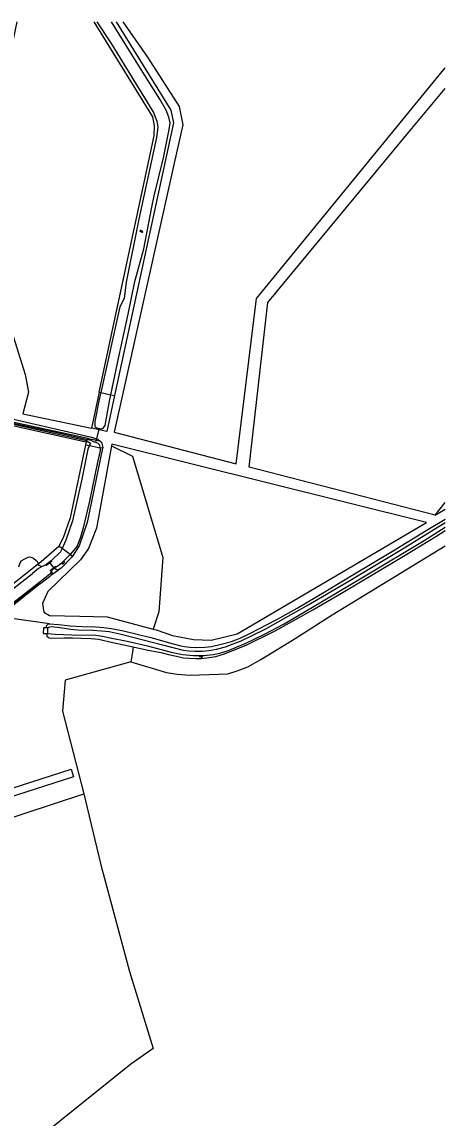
# Model space of a CAD drawing. Extents: x 133000 to 136000, y 400500 to 403500.
# Drawn here: x 135782 to 136000, y 402936 to 403500 of the extents above; entities that cross this region are included whole.
import ezdxf

# ---------------------------------------------------------------- set-up
doc = ezdxf.new("R2010")
doc.units = 0
for name, color, linetype in [('gg-afsc-muur', 7, 'Continuous'), ('gg-knt-bronhoudergrens', 7, 'Continuous'), ('gg-knt-onverhard', 7, 'Continuous'), ('gg-kntw-bovenkant insteek waterloop', 7, 'Continuous'), ('gg-kntw-kademuur', 7, 'Continuous'), ('gg-kntw-waterlijn', 7, 'Continuous'), ('gg-kwrk-duiker nz buis', 7, 'Continuous'), ('gg-kwrk-gemaal', 7, 'Continuous'), ('gt-grn-vlakafsluiter', 7, 'Continuous'), ('gt-symb-watersymbool', 7, 'Continuous')]:
    doc.layers.add(name, color=color, linetype=linetype)

# ---------------------------------------------------------------- blocks, each defined once
blk = doc.blocks.new('gt0-WA')
at = {"layer": 'gt-symb-watersymbool'}
for centre, start, end in [((-0.32, 0.02), 28.0725, 151.9275), ((0.43, 0.42), 208.0725, 331.9275), ((-0.32, -0.43), 28.0725, 151.9275), ((0.43, -0.03), 208.0725, 331.9275)]:
    blk.add_arc(centre, 0.425, start, end, dxfattribs=at)

msp = doc.modelspace()

# ---------------------------------------------------------------- linework, layer by layer
at = {"layer": 'gg-afsc-muur'}
msp.add_lwpolyline([(135803.77, 403222.72), (135804.32, 403222.03), (135803.48, 403221.25), (135802.9, 403221.91)], dxfattribs=at)
at = {"layer": 'gg-knt-bronhoudergrens'}
for points in [[(135838.38, 403170.95), (135856.81, 403165.45), (135862.21, 403164.63), (135868.86, 403164.13), (135888.32, 403164.76), (135893.02, 403166.31), (135898.55, 403168.45), (135905.27, 403172.09), (135922.82, 403183), (135942, 403195.07), (136000, 403230.65)], [(135780.7, 403219.87), (135781.26, 403221.36), (135781.96, 403222.84), (135783.82, 403223.92), (135785.65, 403224.79), (135786.42, 403224.95), (135786.87, 403224.85), (135788.29, 403224.3), (135789.76, 403223.02), (135791.04, 403221.45)], [(135839.59, 403178.66), (135839.24, 403176.06), (135838.38, 403170.95)], [(135838.38, 403170.95), (135804.53, 403161.57), (135803.3, 403145.65), (135814.13, 403103.12)], [(135814.13, 403103.12), (135815.98, 403095.86), (135822.98, 403066.52), (135837.75, 403011.67), (135849.83, 402972.2), (135838.45, 402964.01), (135785.14, 402921.14), (135744.63, 402888.29)]]:
    msp.add_lwpolyline(points, dxfattribs=at)
at = {"layer": 'gg-knt-onverhard'}
for p, q in [((135981.18, 403443.07), (136000, 403465.76)), ((135782.82, 403298.42), (135818.1, 403291.13)), ((135994.85, 403246.44), (136000, 403249.49)), ((135791.97, 403211.15), (135768.31, 403192.4))]:
    msp.add_line(p, q, dxfattribs=at)
for points in [[(135779.71, 403500), (135774.3, 403473.87), (135759.22, 403400.9), (135760.19, 403388.42), (135775.3, 403346.57), (135784.06, 403318.64), (135785.67, 403309.7), (135782.82, 403298.42)], [(135834.3, 403500), (135846.95, 403481.93), (135863.22, 403456.51), (135865.04, 403447.15), (135860.65, 403427.39), (135829.88, 403288.97)], [(135829.88, 403288.97), (135892.62, 403272.8), (135903.09, 403357.72), (136000, 403476.38)], [(135994.85, 403246.44), (135899.3, 403271.07), (135908.8, 403355.8), (135981.18, 403443.07)], [(135778.07, 403295.8), (135817.49, 403286.72), (135821.42, 403285.48), (135822.58, 403284.36)], [(135828.46, 403282.05), (135820.75, 403239.64), (135816.53, 403229.19), (135812.42, 403223.36), (135795.7, 403207.19), (135792.99, 403200.96), (135793.69, 403196.44), (135796.61, 403194.83), (135812.17, 403194.43), (135826.25, 403194.07), (135849.95, 403187.79)], [(135849.95, 403187.79), (135851.43, 403187.4), (135859.82, 403184.54), (135870.55, 403182.42), (135879.62, 403182.02), (135893.04, 403185.29), (135990.36, 403242.58), (135828.62, 403282.93), (135828.46, 403282.05)], [(135796.49, 403190.51), (135775.9, 403193.34), (135770.74, 403192), (135756.97, 403179.03), (135719.1, 403148.51), (135680.78, 403118.6), (135638.94, 403085.94), (135627.46, 403076.98), (135619.66, 403069.75), (135611.13, 403058.1), (135604.37, 403047.58), (135586.59, 403016.86), (135560.58, 402971.9), (135549.68, 402952)], [(135615.31, 403046.43), (135615.31, 403049.16), (135617.23, 403052.78), (135622.96, 403056.34), (135644.2, 403063.17), (135807.68, 403115.78), (135808.94, 403111.87), (135631.26, 403054.69), (135622.95, 403052.02), (135619.65, 403049.58), (135619.15, 403046.26), (135636.65, 402992.36)]]:
    msp.add_lwpolyline(points, dxfattribs=at)
at = {"layer": 'gg-kntw-bovenkant insteek waterloop'}
for p, q in [((135822.06, 403309.57), (135818.1, 403291.13)), ((135829.98, 403307.86), (135825.99, 403289.43)), ((135825.99, 403289.43), (135818.1, 403291.13)), ((135815.35, 403284.14), (135815.02, 403282.54)), ((135822.58, 403284.36), (135816.32, 403285.65)), ((135823.89, 403280.78), (135823.94, 403281.03)), ((135791.04, 403221.45), (135801.32, 403230.43)), ((135786.61, 403218.01), (135786.77, 403218.13)), ((135790.93, 403221.36), (135786.77, 403218.13)), ((135791.04, 403221.45), (135790.93, 403221.36)), ((135791.97, 403211.15), (135792.12, 403211.26))]:
    msp.add_line(p, q, dxfattribs=at)
for points in [[(135822.06, 403309.57), (135850.39, 403441.42), (135850.6, 403446.59), (135849.67, 403451.16), (135819.55, 403500)], [(135830.9, 403500), (135858.91, 403454.58), (135860.32, 403448.04), (135829.98, 403307.86)], [(135748.55, 403295.94), (135757.04, 403296.96), (135815.35, 403284.14)], [(135777.49, 403294.38), (135816.39, 403285.99), (135816.32, 403285.65)], [(135822.58, 403284.36), (135823.52, 403283.44), (135823.94, 403281.03)], [(135815.02, 403282.54), (135807.24, 403244.99), (135803.63, 403234.65), (135801.35, 403230.45), (135801.32, 403230.43)], [(135823.89, 403280.78), (135815.98, 403242.57), (135811.81, 403230.62), (135808.35, 403225.32)], [(135796.49, 403190.51), (135801.2, 403190.21), (135807.18, 403189.51), (135813.5, 403189.18), (135820.16, 403188.9), (135824.5, 403188.58), (135828.44, 403188.08), (135834.62, 403186.84), (135848.66, 403183.4), (135860.22, 403180.25), (135864.02, 403179.25), (135865.93, 403178.9), (135868.73, 403178.47), (135871.57, 403178.33), (135876.42, 403178.48), (135879.84, 403178.89), (135884.88, 403180.07), (135890.13, 403181.46), (135894.55, 403183.13), (135899.24, 403185.4), (135913.46, 403192.76), (135923.99, 403198.55), (135938.65, 403207.34), (135952.62, 403215.68), (135972.92, 403227.85), (135990.31, 403238.56), (136000, 403244.39)], [(135839.59, 403178.66), (135846.5, 403177.17), (135853.89, 403175.67), (135857.79, 403174.7), (135861.92, 403173.79), (135865.38, 403173.07), (135868.38, 403172.81), (135871.76, 403172.65), (135874.74, 403172.69), (135877.49, 403172.95), (135882.05, 403173.77), (135886.56, 403175.15), (135898.02, 403179.7), (135912.56, 403186.91), (135932.02, 403197.66), (135946.78, 403206.28), (135962.84, 403215.91), (135979.45, 403225.82), (135995.21, 403235.47), (136000, 403238.43)], [(135808.35, 403225.32), (135807.98, 403224.76), (135802.48, 403219.08), (135801.23, 403218.23)], [(135744.58, 403185.29), (135762.7, 403199.49), (135786.61, 403218.01)], [(135797.78, 403215.86), (135797.93, 403216.35), (135797.72, 403217.95)], [(135801.23, 403218.23), (135800.5, 403218.11), (135799.79, 403218.68), (135799.35, 403219.26)], [(135791.97, 403211.15), (135776.77, 403199.82), (135772.26, 403196.65), (135766.32, 403192.05), (135756.22, 403182.63), (135750.04, 403177.45), (135744.16, 403173.16), (135728.91, 403161.39), (135709.29, 403145.68), (135691.66, 403132.61), (135679.42, 403122.76), (135669.17, 403114.58), (135647.38, 403097.92), (135626.08, 403080.87), (135621.87, 403077.65), (135618.4, 403074.52), (135615.6, 403071.6), (135612.41, 403067.58), (135609.69, 403064.07), (135601.73, 403051.55), (135596.7, 403043.05)], [(135797.78, 403215.86), (135796.49, 403214.72), (135792.12, 403211.26)], [(135794.96, 403188.49), (135794.98, 403189.05), (135795.08, 403189.49), (135795.3, 403189.89), (135795.54, 403190.15), (135795.95, 403190.45), (135796.49, 403190.51)], [(135795.1, 403185.53), (135795.14, 403185.03), (135795.23, 403184.42), (135795.38, 403183.97), (135795.84, 403183.62), (135796.44, 403183.34), (135797.69, 403183.13), (135804.1, 403183.36), (135808.43, 403183.28), (135812.92, 403183.2), (135817.94, 403182.92), (135821.67, 403182.53), (135829.04, 403180.82), (135837.25, 403179.16), (135839.59, 403178.66)]]:
    msp.add_lwpolyline(points, dxfattribs=at)
at = {"layer": 'gg-kntw-kademuur'}
for p, q in [((135797.4, 403222.91), (135794.73, 403220.84)), ((135796.69, 403221.81), (135796.51, 403221.67)), ((135796.69, 403221.81), (135798.62, 403219.28)), ((135797.35, 403217.65), (135797.72, 403217.95)), ((135799.35, 403219.26), (135797.72, 403217.95)), ((135798.62, 403219.28), (135798.46, 403219.16)), ((135799.99, 403219.77), (135799.35, 403219.26))]:
    msp.add_line(p, q, dxfattribs=at)
for points in [[(135797.4, 403222.91), (135797.63, 403222.56), (135796.69, 403221.81)], [(135795.9, 403221.19), (135795, 403220.48), (135794.73, 403220.84)], [(135797.35, 403217.65), (135797.27, 403217.59), (135796.95, 403218), (135797.86, 403218.7)], [(135798.62, 403219.28), (135799.73, 403220.13), (135799.99, 403219.77)]]:
    msp.add_lwpolyline(points, dxfattribs=at)
at = {"layer": 'gg-kntw-waterlijn'}
for p, q in [((135799.99, 403219.77), (135802.9, 403221.91)), ((135802.9, 403221.91), (135803.77, 403222.72))]:
    msp.add_line(p, q, dxfattribs=at)
for points in [[(135820.85, 403500), (135828.28, 403488.96), (135850.08, 403453.34), (135851.75, 403448.96), (135852.23, 403445.96), (135851.59, 403440.51), (135842.51, 403398.64), (135836, 403366.13), (135834.91, 403357.7), (135832.66, 403353.52), (135822.88, 403309.39)], [(135828.17, 403308.25), (135832.22, 403327.82), (135836.96, 403349.67), (135840.45, 403366.55), (135845.13, 403383.29), (135849.15, 403404.75), (135850.39, 403410.64), (135855.16, 403430.06), (135858.17, 403444.6), (135858.55, 403448.03), (135857.87, 403451.07), (135856.52, 403454.57), (135853.23, 403460.23), (135847.97, 403468.69), (135839.46, 403482.46), (135828.49, 403500)], [(135822.88, 403309.39), (135822.29, 403306.75), (135819.85, 403294.61), (135819.94, 403291.95), (135820.95, 403291.32), (135823.15, 403290.8), (135824.05, 403290.93), (135825.11, 403292.46), (135827.48, 403304.91), (135828.17, 403308.25)], [(135815.64, 403284.6), (135814.97, 403284.83), (135757.07, 403297.56), (135744.88, 403296.21), (135721.19, 403287.62), (135720.99, 403288.68), (135744.78, 403296.87), (135756.93, 403298.2), (135768.8, 403295.64), (135803.56, 403288.23), (135814.71, 403285.67), (135816.07, 403285.27)], [(135815.64, 403284.6), (135815.99, 403284.48), (135817.65, 403283.46), (135817.09, 403282.13)], [(135822.54, 403281.05), (135822.49, 403282.35), (135821.44, 403283.48), (135819.16, 403284.02), (135817.95, 403284.71), (135816.07, 403285.27)], [(135817.09, 403282.13), (135816.3, 403280.24), (135813.26, 403264.9), (135808.32, 403243.46), (135805.03, 403233.54), (135803.05, 403229.17)], [(135822.54, 403281.05), (135822.59, 403279.57), (135821.21, 403273.64), (135817.07, 403253.6), (135813.9, 403239.91), (135812.53, 403235.14), (135810.76, 403230.49), (135807.11, 403226.22)], [(135795.65, 403188.49), (135796.23, 403188.86), (135796.8, 403189), (135797.48, 403189.07), (135801.98, 403188.6), (135807.5, 403187.71), (135811.16, 403187.41), (135818.73, 403187.17), (135823.31, 403186.95), (135827.24, 403186.52), (135833.47, 403185.21), (135855.34, 403179.55), (135865.29, 403177.03), (135868.18, 403176.61), (135871.36, 403176.39), (135875.27, 403176.45), (135878.63, 403176.8), (135882.36, 403177.5), (135887.01, 403178.69), (135890.93, 403180.13), (135895.05, 403181.83), (135907.51, 403187.79), (135928.76, 403199.81), (135950.14, 403212.32), (135978.41, 403229.21), (136000, 403242.55)], [(135795.65, 403185.53), (135799.41, 403185.26), (135808.09, 403184.88), (135820.45, 403184.61), (135823.89, 403184.13), (135827.82, 403183.36), (135836.48, 403181.66), (135846.9, 403179.1), (135859.16, 403175.89), (135864.97, 403174.76), (135870.66, 403174.23), (135876.17, 403174.22), (135880.74, 403174.71), (135884.19, 403175.48), (135888.06, 403176.66), (135897.21, 403180.32), (135907.14, 403185.14), (135917.18, 403190.53), (135930.93, 403198.53), (135958.93, 403215.19), (135989.18, 403233.41), (136000, 403240.12)], [(135803.05, 403229.17), (135802.27, 403227.45), (135797.4, 403222.91)], [(135807.11, 403226.22), (135806.79, 403225.85), (135803.77, 403222.72)], [(135589.79, 403048.77), (135590.85, 403048.51), (135592.95, 403052.25), (135605.51, 403071.85), (135612.5, 403079.66), (135617.97, 403084.54), (135686.91, 403139.02), (135750.6, 403187.35), (135787.83, 403216.45)], [(135596.28, 403043.29), (135607.47, 403063.05), (135615.23, 403072.98), (135618.93, 403076.87), (135639.19, 403092.71), (135659.93, 403108.67), (135687.23, 403129.72), (135729.24, 403162.46), (135753.11, 403180.84), (135758.88, 403185.78), (135767.18, 403193.48), (135772.9, 403197.77), (135779.98, 403202.99), (135791.62, 403212.04), (135795.92, 403215.45), (135797.18, 403216.48), (135797.35, 403217.37), (135797.35, 403217.65)], [(135794.73, 403220.84), (135793.61, 403220.34), (135792.44, 403219.83), (135790.83, 403218.88), (135787.83, 403216.45)]]:
    msp.add_lwpolyline(points, dxfattribs=at)
at = {"layer": 'gg-kwrk-duiker nz buis'}
for p, q in [((135821.88, 403290.65), (135820.36, 403284.22)), ((135790.39, 403221.03), (135792.62, 403219.97))]:
    msp.add_line(p, q, dxfattribs=at)
at = {"layer": 'gg-kwrk-gemaal'}
for p, q in [((135795.65, 403188.49), (135794.96, 403188.49)), ((135795.65, 403185.53), (135795.65, 403188.49)), ((135795.1, 403185.53), (135795.65, 403185.53))]:
    msp.add_line(p, q, dxfattribs=at)
msp.add_lwpolyline([(135794.96, 403188.49), (135793.39, 403188.49), (135793.37, 403185.53), (135795.1, 403185.53)], dxfattribs=at)
at = {"layer": 'gt-grn-vlakafsluiter'}
for p, q in [((135822.06, 403309.57), (135822.88, 403309.39)), ((135822.88, 403309.39), (135828.17, 403308.25)), ((135828.17, 403308.25), (135829.98, 403307.86)), ((135815.35, 403284.14), (135815.64, 403284.6)), ((135815.64, 403284.6), (135816.07, 403285.27)), ((135816.07, 403285.27), (135816.32, 403285.65)), ((135815.02, 403282.54), (135817.09, 403282.13)), ((135817.09, 403282.13), (135822.54, 403281.05)), ((135823.89, 403280.78), (135822.54, 403281.05)), ((135994.85, 403246.44), (136000, 403252.93)), ((135803.05, 403229.17), (135801.32, 403230.43)), ((135807.11, 403226.22), (135803.05, 403229.17)), ((135807.11, 403226.22), (135808.35, 403225.32)), ((135796.51, 403221.67), (135795.9, 403221.19)), ((135797.78, 403215.86), (135801.23, 403218.23)), ((135797.86, 403218.7), (135798.46, 403219.16))]:
    msp.add_line(p, q, dxfattribs=at)
for points in [[(135828.46, 403282.05), (135839.27, 403276.78), (135854.81, 403224.54), (135852.76, 403196.66), (135849.95, 403187.79)], [(135802.9, 403221.91), (135803.48, 403221.25), (135804.32, 403222.03), (135803.77, 403222.72)], [(135696.58, 403007.68), (135727.28, 403019.06), (135705.28, 403067.19), (135814.13, 403103.12)]]:
    msp.add_lwpolyline(points, dxfattribs=at)

# ---------------------------------------------------------------- block references
at = {"layer": 'gt-symb-watersymbool'}
for p in [(135843.73, 403392.34), (135874.43, 403173.57)]:
    msp.add_blockref('gt0-WA', p, dxfattribs=at)

doc.saveas('drawing.dxf')
